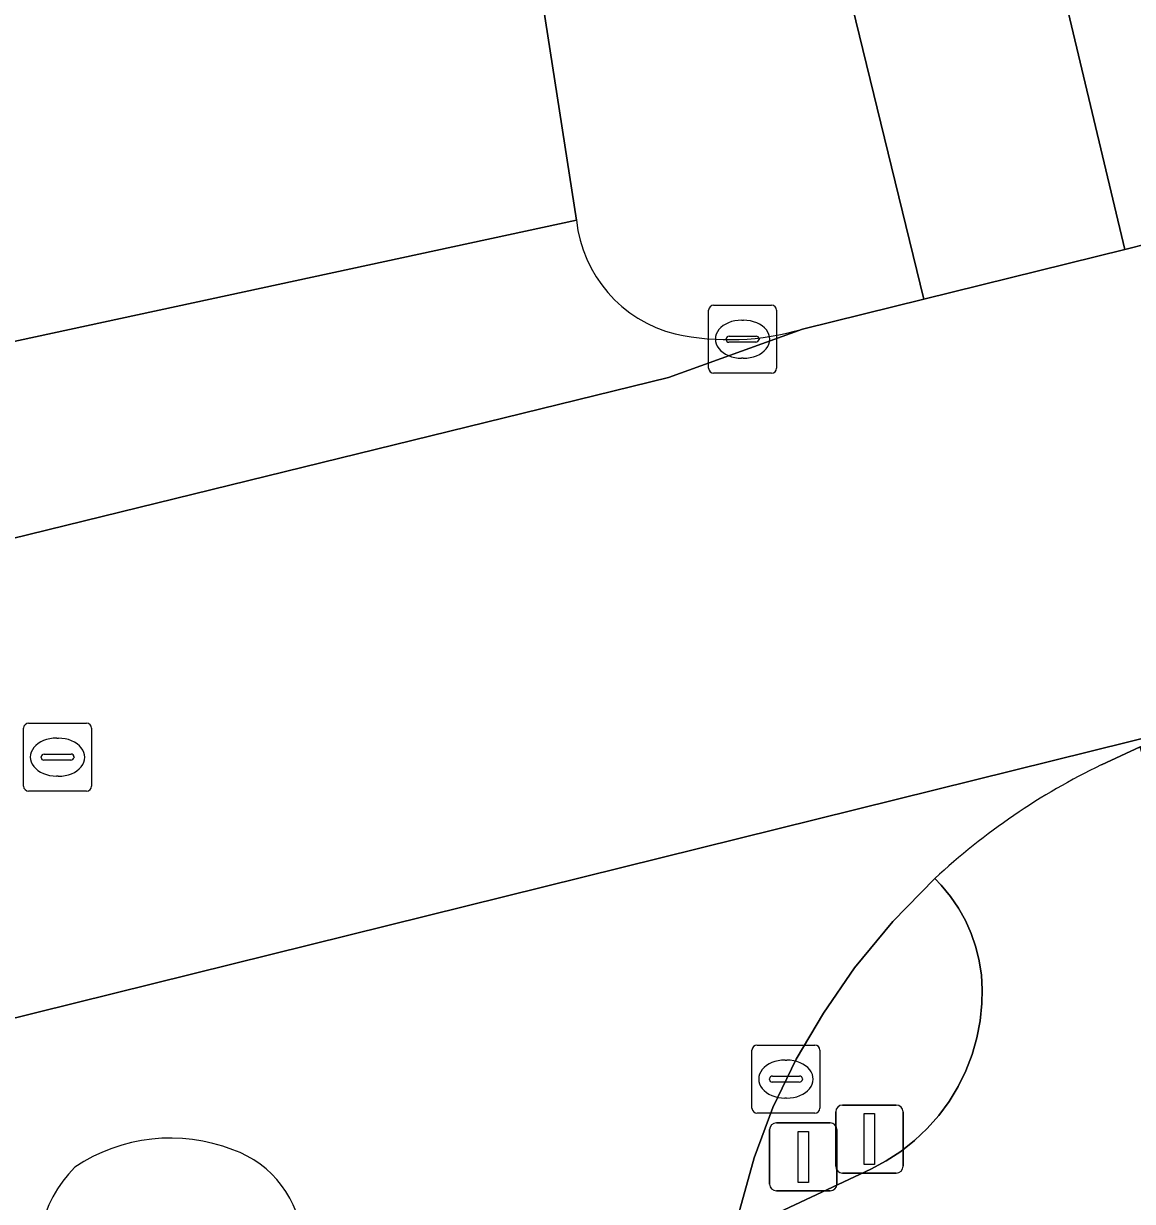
# Model space of a CAD drawing. Extents: x 158031 to 159244, y 380104 to 381214.
# Drawn here: x 158342.7 to 158359.01, y 380931.84 to 380949.17 of the extents above; entities that cross this region are included whole.
import ezdxf

# ---------------------------------------------------------------- set-up
doc = ezdxf.new("R2010")
doc.units = 0
for name, color, linetype in [('IMGEO_Berm_groen', 7, 'Continuous'), ('IMGEO_Drukknoppaal', 7, 'Continuous'), ('IMGEO_Fietspad_open', 7, 'Continuous'), ('IMGEO_Kolk', 7, 'Continuous'), ('IMGEO_Rijbaan_lokaal_gesloten', 7, 'Continuous'), ('IMGEO_Rijbaan_regionaal_gesloten', 7, 'Continuous'), ('IMGEO_Rioolput', 7, 'Continuous'), ('IMGEO_Verkeerseiland_open', 7, 'Continuous'), ('IMGEO_Verkeersregelinstallatiepaal', 7, 'Continuous')]:
    doc.layers.add(name, color=color, linetype=linetype)

msp = doc.modelspace()

# ---------------------------------------------------------------- linework, layer by layer
at = {"layer": 'IMGEO_Berm_groen'}
for points in [[(158347.509, 380968.78), (158347.272, 380968.737), (158347.966, 380965.133), (158348.861, 380958.959), (158350.832, 380946.275)], [(158354.156, 380944.672), (158355.944, 380945.114), (158352.152, 380960.635)]]:
    msp.add_lwpolyline(points, dxfattribs=at)
for centre, radius, start, end in [((158352.749, 380946.472), 1.927, 185.8575, 256.0572), ((158353.08, 380948.334), 3.817, 257.9756, 286.3708)]:
    msp.add_arc(centre, radius, start, end, dxfattribs=at)
at = {"layer": 'IMGEO_Drukknoppaal'}
for p, q in [((158354.647, 380932.355), (158354.647, 380933.155)), ((158354.647, 380933.155), (158354.647, 380932.355)), ((158354.747, 380933.255), (158355.537, 380933.255)), ((158355.537, 380933.255), (158354.747, 380933.255)), ((158355.637, 380933.155), (158355.637, 380932.355)), ((158355.637, 380932.355), (158355.637, 380933.155)), ((158355.537, 380932.255), (158354.747, 380932.255)), ((158354.747, 380932.255), (158355.537, 380932.255))]:
    msp.add_line(p, q, dxfattribs=at)
msp.add_lwpolyline([(158355.067, 380933.13), (158355.217, 380933.13), (158355.217, 380932.38), (158355.067, 380932.38), (158355.067, 380933.13)], dxfattribs=at)
for centre, start, end in [((158354.747, 380933.155), 90, 180), ((158354.747, 380933.155), 90, 180), ((158355.537, 380933.155), 0, 90), ((158355.537, 380933.155), 360, 90), ((158354.747, 380932.355), 180, 270), ((158354.747, 380932.355), 180, 270), ((158355.537, 380932.355), 270, 0), ((158355.537, 380932.355), 270, 0)]:
    msp.add_arc(centre, 0.1, start, end, dxfattribs=at)
at = {"layer": 'IMGEO_Fietspad_open'}
for points in [[(158350.693, 380965.466), (158351.304, 380964.28), (158352.152, 380960.635), (158355.944, 380945.114), (158358.9, 380945.846), (158352.748, 380971.643), (158348.731, 380988.892)], [(158360.331, 380935.142), (158360.033, 380935.374), (158359.125, 380938.527), (158358.555, 380938.26)], [(158356.105, 380936.588), (158356.2, 380936.489), (158356.333, 380936.326), (158356.452, 380936.153), (158356.554, 380935.969), (158356.64, 380935.777), (158356.708, 380935.579), (158356.758, 380935.375), (158356.79, 380935.167), (158356.803, 380934.957), (158356.797, 380934.747), (158356.772, 380934.495), (158356.724, 380934.243), (158356.654, 380933.997), (158356.561, 380933.757), (158356.448, 380933.527), (158356.315, 380933.308), (158356.163, 380933.101), (158355.993, 380932.909), (158355.806, 380932.733), (158355.605, 380932.574), (158355.39, 380932.434), (158355.163, 380932.314), (158353.166, 380931.377)]]:
    msp.add_lwpolyline(points, dxfattribs=at)
msp.add_arc((158362.858, 380929.323), 9.919, 115.7123, 132.9108, dxfattribs=at)
at = {"layer": 'IMGEO_Kolk'}
for p, q in [((158352.775, 380944.098), (158352.775, 380944.95)), ((158352.85, 380945.024), (158353.702, 380945.024)), ((158353.776, 380944.95), (158353.776, 380944.098)), ((158353.263, 380944.804), (158353.288, 380944.804)), ((158353.077, 380944.567), (158353.475, 380944.567)), ((158353.034, 380944.518), (158353.034, 380944.53)), ((158353.472, 380944.481), (158353.074, 380944.481)), ((158353.518, 380944.53), (158353.518, 380944.518)), ((158353.286, 380944.244), (158353.261, 380944.244)), ((158353.702, 380944.024), (158352.85, 380944.024)), ((158353.488, 380934.137), (158354.34, 380934.137)), ((158353.413, 380933.211), (158353.413, 380934.063)), ((158354.414, 380934.063), (158354.414, 380933.211)), ((158353.901, 380933.917), (158353.926, 380933.917)), ((158353.672, 380933.631), (158353.672, 380933.643)), ((158353.715, 380933.68), (158354.113, 380933.68)), ((158354.156, 380933.643), (158354.156, 380933.631)), ((158354.11, 380933.594), (158353.712, 380933.594)), ((158353.924, 380933.357), (158353.899, 380933.357)), ((158354.34, 380933.137), (158353.488, 380933.137))]:
    msp.add_line(p, q, dxfattribs=at)
for points in [[(158352.775, 380944.098), (158352.775, 380944.95)], [(158352.85, 380945.024), (158353.702, 380945.024)], [(158353.776, 380944.95), (158353.776, 380944.098)], [(158353.702, 380944.024), (158352.85, 380944.024)], [(158353.488, 380934.137), (158354.34, 380934.137)], [(158353.413, 380933.211), (158353.413, 380934.063)], [(158354.414, 380934.063), (158354.414, 380933.211)], [(158354.34, 380933.137), (158353.488, 380933.137)]]:
    msp.add_lwpolyline(points, dxfattribs=at)
for centre, radius, start, end in [((158352.852, 380944.948), 0.0765, 91.552, 178.448), ((158352.852, 380944.948), 0.0765, 91.552, 178.448), ((158353.7, 380944.948), 0.0765, 1.552, 88.448), ((158353.7, 380944.948), 0.0765, 1.552, 88.448), ((158353.074, 380944.527), 0.0403, 85.8775, 175.7526), ((158353.479, 380944.529), 0.0386, 1.7309, 96.639), ((158353.071, 380944.517), 0.0366, 178.938, 274.7102), ((158353.475, 380944.524), 0.043, 264.8664, 352.4533), ((158352.852, 380944.1), 0.0765, 181.552, 268.448), ((158352.852, 380944.1), 0.0765, 181.552, 268.448), ((158353.7, 380944.1), 0.0765, 271.552, 358.448), ((158353.7, 380944.1), 0.0765, 271.552, 358.448), ((158353.49, 380934.061), 0.0765, 91.552, 178.448), ((158353.49, 380934.061), 0.0765, 91.552, 178.448), ((158354.338, 380934.061), 0.0765, 1.552, 88.448), ((158354.338, 380934.061), 0.0765, 1.552, 88.448), ((158353.712, 380933.64), 0.0403, 85.8775, 175.7526), ((158353.709, 380933.63), 0.0366, 178.938, 274.7102), ((158354.113, 380933.637), 0.043, 264.8664, 352.4533), ((158354.117, 380933.642), 0.0386, 1.7309, 96.639), ((158353.49, 380933.213), 0.0765, 181.552, 268.448), ((158353.49, 380933.213), 0.0765, 181.552, 268.448), ((158354.338, 380933.213), 0.0765, 271.552, 358.448), ((158354.338, 380933.213), 0.0765, 271.552, 358.448)]:
    msp.add_arc(centre, radius, start, end, dxfattribs=at)
for centre, major_axis, ratio, start_param, end_param in [((158353.262, 380944.524), (-0.387, 0.002), 0.722429, 4.712389, 7.853982), ((158353.287, 380944.524), (-0.39, 0.002), 0.717154, 1.570796, 4.712389), ((158353.9, 380933.637), (-0.387, 0.002), 0.722429, 4.712389, 7.853982), ((158353.925, 380933.637), (-0.39, 0.002), 0.717154, 1.570796, 4.712389)]:
    msp.add_ellipse(centre, major_axis=major_axis, ratio=ratio, start_param=start_param, end_param=end_param, dxfattribs=at)
at = {"layer": 'IMGEO_Rijbaan_lokaal_gesloten'}
msp.add_lwpolyline([(158330.447, 380941.93), (158330.493, 380941.904), (158331.017, 380942.001), (158350.832, 380946.275), (158348.861, 380958.959)], dxfattribs=at)
at = {"layer": 'IMGEO_Rijbaan_regionaal_gesloten'}
for points in [[(158350.832, 380946.275), (158331.017, 380942.001), (158330.493, 380941.904), (158330.447, 380941.93), (158328.155, 380941.362), (158327.459, 380941.19), (158325.256, 380940.691), (158324.187, 380940.448), (158322.598, 380940.088), (158321.27, 380939.759), (158321.969, 380936.95), (158322.064, 380936.567), (158352.184, 380943.961), (158354.156, 380944.672)], [(158358.555, 380938.26), (158359.125, 380938.527), (158360.128, 380938.89), (158339.995, 380933.899), (158341.557, 380928.44)], [(158346.801, 380931.237), (158347.006, 380929.791), (158353.166, 380931.377), (158353.237, 380931.719), (158353.446, 380932.48), (158353.722, 380933.219), (158354.063, 380933.931), (158354.466, 380934.609), (158354.923, 380935.274), (158355.485, 380935.958), (158356.105, 380936.588)]]:
    msp.add_lwpolyline(points, dxfattribs=at)
msp.add_lwpolyline([(158339.995, 380933.899), (158360.128, 380938.89), (158360.018, 380942.318), (158359.897, 380946.084), (158359.249, 380945.932), (158358.9, 380945.846), (158355.944, 380945.114), (158354.156, 380944.672), (158352.184, 380943.961), (158322.064, 380936.567), (158322.666, 380934.145), (158338.864, 380937.855)], close=True, dxfattribs=at)
for centre, radius, start, end in [((158352.749, 380946.472), 1.927, 185.8575, 256.0572), ((158353.08, 380948.334), 3.817, 257.9756, 286.3708), ((158362.858, 380929.323), 9.919, 115.7123, 132.9108), ((158344.857, 380930.256), 2.514, 68.6093, 123.9735), ((158345.265, 380931.145), 1.539, 3.4415, 70.6749), ((158344.766, 380931.021), 1.863, 134.8861, 201.2932)]:
    msp.add_arc(centre, radius, start, end, dxfattribs=at)
at = {"layer": 'IMGEO_Rioolput'}
for p, q in [((158342.77, 380938.874), (158343.622, 380938.874)), ((158342.695, 380937.948), (158342.695, 380938.8)), ((158343.183, 380938.654), (158343.208, 380938.654)), ((158343.696, 380938.8), (158343.696, 380937.948)), ((158342.954, 380938.368), (158342.954, 380938.38)), ((158343.392, 380938.331), (158342.994, 380938.331)), ((158342.997, 380938.417), (158343.395, 380938.417)), ((158343.438, 380938.38), (158343.438, 380938.368)), ((158343.206, 380938.094), (158343.181, 380938.094)), ((158343.622, 380937.874), (158342.77, 380937.874))]:
    msp.add_line(p, q, dxfattribs=at)
for points in [[(158342.77, 380938.874), (158343.622, 380938.874)], [(158342.695, 380937.948), (158342.695, 380938.8)], [(158343.696, 380938.8), (158343.696, 380937.948)], [(158343.622, 380937.874), (158342.77, 380937.874)]]:
    msp.add_lwpolyline(points, dxfattribs=at)
for centre, radius, start, end in [((158342.772, 380938.798), 0.0765, 91.552, 178.448), ((158342.772, 380938.798), 0.0765, 91.552, 178.448), ((158343.62, 380938.798), 0.0765, 1.552, 88.448), ((158343.62, 380938.798), 0.0765, 1.552, 88.448), ((158342.994, 380938.377), 0.0403, 85.8775, 175.7526), ((158342.991, 380938.367), 0.0366, 178.938, 274.7102), ((158343.395, 380938.374), 0.043, 264.8664, 352.4533), ((158343.399, 380938.379), 0.0386, 1.7309, 96.639), ((158342.772, 380937.95), 0.0765, 181.552, 268.448), ((158342.772, 380937.95), 0.0765, 181.552, 268.448), ((158343.62, 380937.95), 0.0765, 271.552, 358.448), ((158343.62, 380937.95), 0.0765, 271.552, 358.448)]:
    msp.add_arc(centre, radius, start, end, dxfattribs=at)
for centre, major_axis, ratio, start_param, end_param in [((158343.182, 380938.374), (-0.387, 0.002), 0.722429, 4.712389, 7.853982), ((158343.207, 380938.374), (-0.39, 0.002), 0.717154, 1.570796, 4.712389)]:
    msp.add_ellipse(centre, major_axis=major_axis, ratio=ratio, start_param=start_param, end_param=end_param, dxfattribs=at)
at = {"layer": 'IMGEO_Verkeerseiland_open'}
for points in [[(158348.731, 380988.892), (158352.748, 380971.643), (158358.9, 380945.846), (158359.249, 380945.932), (158359.897, 380946.084), (158356.481, 380961.007), (158349.823, 380989.001), (158348.547, 380994.079), (158346.938, 381000.002)], [(158353.166, 380931.377), (158355.163, 380932.314), (158355.39, 380932.434), (158355.605, 380932.574), (158355.806, 380932.733), (158355.993, 380932.909), (158356.163, 380933.101), (158356.315, 380933.308), (158356.448, 380933.527), (158356.561, 380933.757), (158356.654, 380933.997), (158356.724, 380934.243), (158356.772, 380934.495), (158356.797, 380934.747), (158356.803, 380934.957), (158356.79, 380935.167), (158356.758, 380935.375), (158356.708, 380935.579), (158356.64, 380935.777), (158356.554, 380935.969), (158356.452, 380936.153), (158356.333, 380936.326), (158356.2, 380936.489), (158356.105, 380936.588), (158355.485, 380935.958), (158354.923, 380935.274), (158354.466, 380934.609), (158354.063, 380933.931), (158353.722, 380933.219), (158353.446, 380932.48), (158353.237, 380931.719)]]:
    msp.add_lwpolyline(points, dxfattribs=at)
for centre, radius, start, end in [((158344.857, 380930.256), 2.514, 68.6093, 123.9735), ((158345.265, 380931.145), 1.539, 3.4415, 70.6749), ((158344.766, 380931.021), 1.863, 134.8861, 201.2932)]:
    msp.add_arc(centre, radius, start, end, dxfattribs=at)
at = {"layer": 'IMGEO_Verkeersregelinstallatiepaal'}
for p, q in [((158353.774, 380932.993), (158354.564, 380932.993)), ((158354.564, 380932.993), (158353.774, 380932.993)), ((158353.674, 380932.093), (158353.674, 380932.893)), ((158353.674, 380932.893), (158353.674, 380932.093)), ((158354.664, 380932.893), (158354.664, 380932.093)), ((158354.664, 380932.093), (158354.664, 380932.893)), ((158354.564, 380931.993), (158353.774, 380931.993)), ((158353.774, 380931.993), (158354.564, 380931.993))]:
    msp.add_line(p, q, dxfattribs=at)
msp.add_lwpolyline([(158354.094, 380932.868), (158354.244, 380932.868), (158354.244, 380932.118), (158354.094, 380932.118), (158354.094, 380932.868)], dxfattribs=at)
for centre, start, end in [((158353.774, 380932.893), 90, 180), ((158353.774, 380932.893), 90, 180), ((158354.564, 380932.893), 0, 90), ((158354.564, 380932.893), 360, 90), ((158353.774, 380932.093), 180, 270), ((158353.774, 380932.093), 180, 270), ((158354.564, 380932.093), 270, 0), ((158354.564, 380932.093), 270, 0)]:
    msp.add_arc(centre, 0.1, start, end, dxfattribs=at)

doc.saveas('drawing.dxf')
